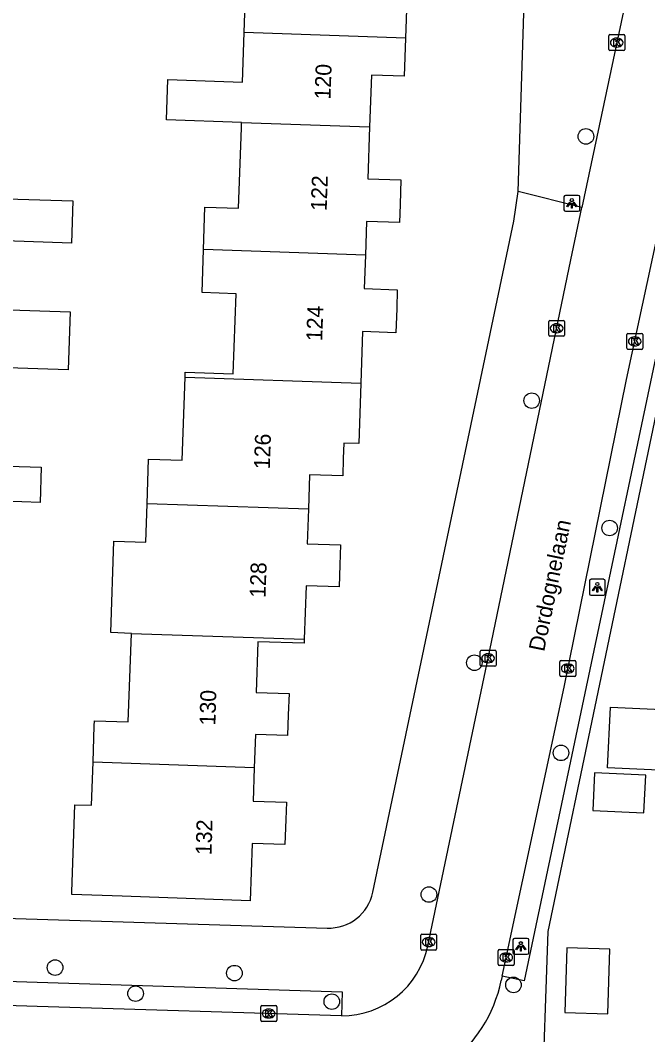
# Model space of a CAD drawing. Extents: x 158461 to 159795, y 387220 to 388672.
# Drawn here: x 159498.9 to 159538.4, y 387827.5 to 387891.4 of the extents above; entities that cross this region are included whole.
import ezdxf

# ---------------------------------------------------------------- set-up
doc = ezdxf.new("R2010")
doc.units = 0
for name, color, linetype in [('IMGEO_Boom', 7, 'Continuous'), ('IMGEO_Kolk', 7, 'Continuous'), ('IMGEO_Lichtpunt', 7, 'Continuous'), ('IMGEO_Openbare_ruimte_label', 7, 'Continuous'), ('IMGEO_Pand', 7, 'Continuous'), ('IMGEO_Pand_nummerreeks', 7, 'Continuous'), ('IMGEO_Rijbaan_lokaal_open', 7, 'Continuous'), ('IMGEO_Voetpad_open', 7, 'Continuous')]:
    doc.layers.add(name, color=color, linetype=linetype)

msp = doc.modelspace()

# ---------------------------------------------------------------- linework, layer by layer
at = {"layer": 'IMGEO_Boom'}
for centre in [(159534.509, 387884.061), (159531.1, 387867.44), (159536, 387859.426), (159527.494, 387850.949), (159532.942, 387845.281), (159524.638, 387836.367), (159501.126, 387831.771), (159512.405, 387831.423), (159529.952, 387830.679), (159506.191, 387830.132), (159518.528, 387829.628)]:
    msp.add_circle(centre, 0.489, dxfattribs=at)
at = {"layer": 'IMGEO_Kolk'}
for p, q in [((159535.948, 387889.539), (159535.948, 387890.391)), ((159536.023, 387890.465), (159536.875, 387890.465)), ((159536.436, 387890.245), (159536.461, 387890.245)), ((159536.949, 387890.391), (159536.949, 387889.539)), ((159536.459, 387889.685), (159536.434, 387889.685)), ((159536.875, 387889.465), (159536.023, 387889.465)), ((159532.167, 387871.565), (159532.167, 387872.417)), ((159532.242, 387872.491), (159533.094, 387872.491)), ((159533.168, 387872.417), (159533.168, 387871.565)), ((159532.655, 387872.271), (159532.68, 387872.271)), ((159533.094, 387871.491), (159532.242, 387871.491)), ((159532.678, 387871.711), (159532.653, 387871.711)), ((159537.079, 387870.74), (159537.079, 387871.592)), ((159537.154, 387871.666), (159538.006, 387871.666)), ((159537.567, 387871.446), (159537.592, 387871.446)), ((159538.08, 387871.592), (159538.08, 387870.74)), ((159538.006, 387870.666), (159537.154, 387870.666)), ((159537.59, 387870.886), (159537.565, 387870.886)), ((159527.856, 387850.804), (159527.856, 387851.656)), ((159527.931, 387851.73), (159528.783, 387851.73)), ((159528.344, 387851.51), (159528.369, 387851.51)), ((159528.857, 387851.656), (159528.857, 387850.804)), ((159528.783, 387850.73), (159527.931, 387850.73)), ((159528.367, 387850.95), (159528.342, 387850.95)), ((159532.869, 387850.162), (159532.869, 387851.014)), ((159532.944, 387851.088), (159533.796, 387851.088)), ((159533.357, 387850.868), (159533.382, 387850.868)), ((159533.87, 387851.014), (159533.87, 387850.162)), ((159533.796, 387850.088), (159532.944, 387850.088)), ((159533.38, 387850.308), (159533.355, 387850.308)), ((159524.122, 387832.948), (159524.122, 387833.8)), ((159524.197, 387833.874), (159525.049, 387833.874)), ((159524.61, 387833.654), (159524.635, 387833.654)), ((159525.123, 387833.8), (159525.123, 387832.948)), ((159525.049, 387832.874), (159524.197, 387832.874)), ((159524.633, 387833.094), (159524.608, 387833.094)), ((159528.994, 387831.981), (159528.994, 387832.833)), ((159529.069, 387832.907), (159529.921, 387832.907)), ((159529.995, 387832.833), (159529.995, 387831.981)), ((159529.482, 387832.687), (159529.507, 387832.687)), ((159529.921, 387831.907), (159529.069, 387831.907)), ((159529.505, 387832.127), (159529.48, 387832.127)), ((159514.064, 387828.454), (159514.064, 387829.306)), ((159514.139, 387829.38), (159514.991, 387829.38)), ((159514.552, 387829.16), (159514.577, 387829.16)), ((159515.065, 387829.306), (159515.065, 387828.454)), ((159514.991, 387828.38), (159514.139, 387828.38)), ((159514.575, 387828.6), (159514.55, 387828.6))]:
    msp.add_line(p, q, dxfattribs=at)
for points in [[(159535.948, 387889.539), (159535.948, 387890.391)], [(159536.023, 387890.465), (159536.875, 387890.465)], [(159536.949, 387890.391), (159536.949, 387889.539)], [(159536.269, 387890.165), (159536.392, 387890.165), (159536.392, 387890.014), (159536.522, 387890.165), (159536.686, 387890.165), (159536.54, 387890.014), (159536.693, 387889.765), (159536.541, 387889.765), (159536.456, 387889.929), (159536.392, 387889.862), (159536.392, 387889.765), (159536.269, 387889.765), (159536.269, 387890.165)], [(159536.875, 387889.465), (159536.023, 387889.465)], [(159532.167, 387871.565), (159532.167, 387872.417)], [(159532.242, 387872.491), (159533.094, 387872.491)], [(159533.168, 387872.417), (159533.168, 387871.565)], [(159532.488, 387872.191), (159532.611, 387872.191), (159532.611, 387872.04), (159532.741, 387872.191), (159532.905, 387872.191), (159532.759, 387872.04), (159532.912, 387871.791), (159532.76, 387871.791), (159532.675, 387871.955), (159532.611, 387871.888), (159532.611, 387871.791), (159532.488, 387871.791), (159532.488, 387872.191)], [(159533.094, 387871.491), (159532.242, 387871.491)], [(159537.079, 387870.74), (159537.079, 387871.592)], [(159537.154, 387871.666), (159538.006, 387871.666)], [(159537.4, 387871.366), (159537.523, 387871.366), (159537.523, 387871.215), (159537.653, 387871.366), (159537.817, 387871.366), (159537.671, 387871.215), (159537.824, 387870.966), (159537.672, 387870.966), (159537.587, 387871.13), (159537.523, 387871.063), (159537.523, 387870.966), (159537.4, 387870.966), (159537.4, 387871.366)], [(159538.08, 387871.592), (159538.08, 387870.74)], [(159538.006, 387870.666), (159537.154, 387870.666)], [(159527.856, 387850.804), (159527.856, 387851.656)], [(159527.931, 387851.73), (159528.783, 387851.73)], [(159528.177, 387851.43), (159528.3, 387851.43), (159528.3, 387851.279), (159528.43, 387851.43), (159528.594, 387851.43), (159528.448, 387851.279), (159528.601, 387851.03), (159528.449, 387851.03), (159528.364, 387851.194), (159528.3, 387851.127), (159528.3, 387851.03), (159528.177, 387851.03), (159528.177, 387851.43)], [(159528.857, 387851.656), (159528.857, 387850.804)], [(159528.783, 387850.73), (159527.931, 387850.73)], [(159532.869, 387850.162), (159532.869, 387851.014)], [(159532.944, 387851.088), (159533.796, 387851.088)], [(159533.19, 387850.788), (159533.313, 387850.788), (159533.313, 387850.637), (159533.443, 387850.788), (159533.607, 387850.788), (159533.461, 387850.637), (159533.614, 387850.388), (159533.462, 387850.388), (159533.377, 387850.552), (159533.313, 387850.485), (159533.313, 387850.388), (159533.19, 387850.388), (159533.19, 387850.788)], [(159533.87, 387851.014), (159533.87, 387850.162)], [(159533.796, 387850.088), (159532.944, 387850.088)], [(159524.122, 387832.948), (159524.122, 387833.8)], [(159524.197, 387833.874), (159525.049, 387833.874)], [(159524.443, 387833.574), (159524.566, 387833.574), (159524.566, 387833.423), (159524.696, 387833.574), (159524.86, 387833.574), (159524.714, 387833.423), (159524.867, 387833.174), (159524.715, 387833.174), (159524.63, 387833.338), (159524.566, 387833.271), (159524.566, 387833.174), (159524.443, 387833.174), (159524.443, 387833.574)], [(159525.123, 387833.8), (159525.123, 387832.948)], [(159525.049, 387832.874), (159524.197, 387832.874)], [(159528.994, 387831.981), (159528.994, 387832.833)], [(159529.069, 387832.907), (159529.921, 387832.907)], [(159529.995, 387832.833), (159529.995, 387831.981)], [(159529.315, 387832.607), (159529.438, 387832.607), (159529.438, 387832.456), (159529.568, 387832.607), (159529.732, 387832.607), (159529.586, 387832.456), (159529.739, 387832.207), (159529.587, 387832.207), (159529.502, 387832.371), (159529.438, 387832.304), (159529.438, 387832.207), (159529.315, 387832.207), (159529.315, 387832.607)], [(159529.921, 387831.907), (159529.069, 387831.907)], [(159514.064, 387828.454), (159514.064, 387829.306)], [(159514.139, 387829.38), (159514.991, 387829.38)], [(159514.385, 387829.08), (159514.508, 387829.08), (159514.508, 387828.929), (159514.638, 387829.08), (159514.802, 387829.08), (159514.656, 387828.929), (159514.809, 387828.68), (159514.657, 387828.68), (159514.572, 387828.844), (159514.508, 387828.777), (159514.508, 387828.68), (159514.385, 387828.68), (159514.385, 387829.08)], [(159515.065, 387829.306), (159515.065, 387828.454)], [(159514.991, 387828.38), (159514.139, 387828.38)]]:
    msp.add_lwpolyline(points, dxfattribs=at)
for centre, start, end in [((159536.025, 387890.389), 91.55205, 178.44795), ((159536.025, 387890.389), 91.55205, 178.44795), ((159536.873, 387890.389), 1.55205, 88.44795), ((159536.873, 387890.389), 1.55205, 88.44795), ((159536.025, 387889.541), 181.55205, 268.44795), ((159536.025, 387889.541), 181.55205, 268.44795), ((159536.873, 387889.541), 271.55205, 358.44795), ((159536.873, 387889.541), 271.55205, 358.44795), ((159532.244, 387872.415), 91.55205, 178.44795), ((159532.244, 387872.415), 91.55205, 178.44795), ((159533.092, 387872.415), 1.55205, 88.44795), ((159533.092, 387872.415), 1.55205, 88.44795), ((159532.244, 387871.567), 181.55205, 268.44795), ((159532.244, 387871.567), 181.55205, 268.44795), ((159533.092, 387871.567), 271.55205, 358.44795), ((159533.092, 387871.567), 271.55205, 358.44795), ((159537.156, 387871.59), 91.55205, 178.44795), ((159537.156, 387871.59), 91.55205, 178.44795), ((159538.004, 387871.59), 1.55205, 88.44795), ((159538.004, 387871.59), 1.55205, 88.44795), ((159537.156, 387870.742), 181.55205, 268.44795), ((159537.156, 387870.742), 181.55205, 268.44795), ((159538.004, 387870.742), 271.55205, 358.44795), ((159538.004, 387870.742), 271.55205, 358.44795), ((159527.933, 387851.654), 91.55205, 178.44795), ((159527.933, 387851.654), 91.55205, 178.44795), ((159528.781, 387851.654), 1.55205, 88.44795), ((159528.781, 387851.654), 1.55205, 88.44795), ((159527.933, 387850.806), 181.55205, 268.44795), ((159527.933, 387850.806), 181.55205, 268.44795), ((159528.781, 387850.806), 271.55205, 358.44795), ((159528.781, 387850.806), 271.55205, 358.44795), ((159532.946, 387851.012), 91.55205, 178.44795), ((159532.946, 387851.012), 91.55205, 178.44795), ((159533.794, 387851.012), 1.55205, 88.44795), ((159533.794, 387851.012), 1.55205, 88.44795), ((159532.946, 387850.164), 181.55205, 268.44795), ((159532.946, 387850.164), 181.55205, 268.44795), ((159533.794, 387850.164), 271.55205, 358.44795), ((159533.794, 387850.164), 271.55205, 358.44795), ((159524.199, 387833.798), 91.55205, 178.44795), ((159524.199, 387833.798), 91.55205, 178.44795), ((159525.047, 387833.798), 1.55205, 88.44795), ((159525.047, 387833.798), 1.55205, 88.44795), ((159524.199, 387832.95), 181.55205, 268.44795), ((159524.199, 387832.95), 181.55205, 268.44795), ((159525.047, 387832.95), 271.55205, 358.44795), ((159525.047, 387832.95), 271.55205, 358.44795), ((159529.071, 387832.831), 91.55205, 178.44795), ((159529.071, 387832.831), 91.55205, 178.44795), ((159529.919, 387832.831), 1.55205, 88.44795), ((159529.919, 387832.831), 1.55205, 88.44795), ((159529.071, 387831.983), 181.55205, 268.44795), ((159529.071, 387831.983), 181.55205, 268.44795), ((159529.919, 387831.983), 271.55205, 358.44795), ((159529.919, 387831.983), 271.55205, 358.44795), ((159514.141, 387829.304), 91.55205, 178.44795), ((159514.141, 387829.304), 91.55205, 178.44795), ((159514.989, 387829.304), 1.55205, 88.44795), ((159514.989, 387829.304), 1.55205, 88.44795), ((159514.141, 387828.456), 181.55205, 268.44795), ((159514.141, 387828.456), 181.55205, 268.44795), ((159514.989, 387828.456), 271.55205, 358.44795), ((159514.989, 387828.456), 271.55205, 358.44795)]:
    msp.add_arc(centre, 0.0765, start, end, dxfattribs=at)
for centre, major_axis, ratio, start_param, end_param in [((159536.435, 387889.965), (-0.387, 0.002), 0.722429, 4.712389, 7.853982), ((159536.46, 387889.965), (-0.39, 0.002), 0.717154, 1.570796, 4.712389), ((159532.654, 387871.991), (-0.387, 0.002), 0.722429, 4.712389, 7.853982), ((159532.679, 387871.991), (-0.39, 0.002), 0.717154, 1.570796, 4.712389), ((159537.566, 387871.166), (-0.387, 0.002), 0.722429, 4.712389, 7.853982), ((159537.591, 387871.166), (-0.39, 0.002), 0.717154, 1.570796, 4.712389), ((159528.343, 387851.23), (-0.387, 0.002), 0.722429, 4.712389, 7.853982), ((159528.368, 387851.23), (-0.39, 0.002), 0.717154, 1.570796, 4.712389), ((159533.356, 387850.588), (-0.387, 0.002), 0.722429, 4.712389, 7.853982), ((159533.381, 387850.588), (-0.39, 0.002), 0.717154, 1.570796, 4.712389), ((159524.609, 387833.374), (-0.387, 0.002), 0.722429, 4.712389, 7.853982), ((159524.634, 387833.374), (-0.39, 0.002), 0.717154, 1.570796, 4.712389), ((159529.481, 387832.407), (-0.387, 0.002), 0.722429, 4.712389, 7.853982), ((159529.506, 387832.407), (-0.39, 0.002), 0.717154, 1.570796, 4.712389), ((159514.551, 387828.88), (-0.387, 0.002), 0.722429, 4.712389, 7.853982), ((159514.576, 387828.88), (-0.39, 0.002), 0.717154, 1.570796, 4.712389)]:
    msp.add_ellipse(centre, major_axis=major_axis, ratio=ratio, start_param=start_param, end_param=end_param, dxfattribs=at)
at = {"layer": 'IMGEO_Lichtpunt'}
for p, q in [((159533.127, 387880.257), (159533.127, 387879.45)), ((159533.127, 387880.257), (159533.127, 387879.45)), ((159534.029, 387880.352), (159533.221, 387880.352)), ((159534.029, 387880.352), (159533.221, 387880.352)), ((159534.123, 387879.45), (159534.123, 387880.257)), ((159534.123, 387879.45), (159534.123, 387880.257)), ((159533.221, 387879.356), (159534.029, 387879.356)), ((159533.221, 387879.356), (159534.029, 387879.356)), ((159534.73, 387856.102), (159534.73, 387855.295)), ((159534.73, 387856.102), (159534.73, 387855.295)), ((159535.632, 387856.197), (159534.824, 387856.197)), ((159535.632, 387856.197), (159534.824, 387856.197)), ((159535.726, 387855.295), (159535.726, 387856.102)), ((159535.726, 387855.295), (159535.726, 387856.102)), ((159534.824, 387855.201), (159535.632, 387855.201)), ((159534.824, 387855.201), (159535.632, 387855.201)), ((159529.92, 387833.511), (159529.92, 387832.704)), ((159529.92, 387833.511), (159529.92, 387832.704)), ((159530.822, 387833.606), (159530.014, 387833.606)), ((159530.822, 387833.606), (159530.014, 387833.606)), ((159530.916, 387832.704), (159530.916, 387833.511)), ((159530.916, 387832.704), (159530.916, 387833.511)), ((159530.014, 387832.61), (159530.822, 387832.61)), ((159530.014, 387832.61), (159530.822, 387832.61))]:
    msp.add_line(p, q, dxfattribs=at)
for points in [[(159533.501, 387879.921), (159533.54, 387879.893), (159533.352, 387879.631), (159533.314, 387879.658), (159533.501, 387879.921)], [(159533.603, 387879.873), (159533.65, 387879.873), (159533.65, 387879.551), (159533.603, 387879.551), (159533.603, 387879.873)], [(159533.713, 387879.893), (159533.751, 387879.92), (159533.938, 387879.658), (159533.899, 387879.63), (159533.713, 387879.893)], [(159535.104, 387855.766), (159535.143, 387855.738), (159534.955, 387855.476), (159534.917, 387855.503), (159535.104, 387855.766)], [(159535.316, 387855.738), (159535.354, 387855.765), (159535.541, 387855.503), (159535.502, 387855.475), (159535.316, 387855.738)], [(159535.206, 387855.718), (159535.253, 387855.718), (159535.253, 387855.396), (159535.206, 387855.396), (159535.206, 387855.718)], [(159530.294, 387833.175), (159530.333, 387833.147), (159530.145, 387832.885), (159530.107, 387832.912), (159530.294, 387833.175)], [(159530.396, 387833.127), (159530.443, 387833.127), (159530.443, 387832.805), (159530.396, 387832.805), (159530.396, 387833.127)], [(159530.506, 387833.147), (159530.544, 387833.174), (159530.731, 387832.912), (159530.692, 387832.884), (159530.506, 387833.147)]]:
    msp.add_lwpolyline(points, dxfattribs=at)
for centre in [(159533.626, 387880.055), (159535.229, 387855.9), (159530.419, 387833.309)]:
    msp.add_circle(centre, 0.0994, dxfattribs=at)
for centre, start, end in [((159533.221, 387880.257), 90, 180), ((159533.221, 387880.257), 90, 180), ((159534.029, 387880.257), 0, 90), ((159534.029, 387880.257), 0, 90), ((159533.221, 387879.45), 180, 270), ((159533.221, 387879.45), 180, 270), ((159534.029, 387879.45), 270, 0), ((159534.029, 387879.45), 270, 360), ((159534.824, 387856.102), 90, 180), ((159534.824, 387856.102), 90, 180), ((159535.632, 387856.102), 0, 90), ((159535.632, 387856.102), 0, 90), ((159534.824, 387855.295), 180, 270), ((159534.824, 387855.295), 180, 270), ((159535.632, 387855.295), 270, 0), ((159535.632, 387855.295), 270, 360), ((159530.014, 387833.511), 90, 180), ((159530.014, 387833.511), 90, 180), ((159530.822, 387833.511), 0, 90), ((159530.822, 387833.511), 0, 90), ((159530.014, 387832.704), 180, 270), ((159530.014, 387832.704), 180, 270), ((159530.822, 387832.704), 270, 0), ((159530.822, 387832.704), 270, 360)]:
    msp.add_arc(centre, 0.0946, start, end, dxfattribs=at)
at = {"layer": 'IMGEO_Pand'}
for points in [[(159513.026, 387890.598), (159513.13, 387893.638), (159508.425, 387893.799), (159508.525, 387896.731), (159521.312, 387896.294), (159521.19, 387892.721), (159523.252, 387892.65), (159523.17, 387890.251)], [(159512.854, 387884.939), (159508.142, 387885.101), (159508.228, 387887.633), (159512.919, 387887.473), (159513.026, 387890.598)], [(159523.17, 387890.251), (159513.026, 387890.598)], [(159523.17, 387890.251), (159523.088, 387887.852), (159521.019, 387887.923), (159520.908, 387884.662)], [(159510.463, 387876.951), (159510.554, 387879.616), (159512.671, 387879.544), (159512.843, 387884.602), (159512.854, 387884.939)], [(159512.854, 387884.939), (159520.908, 387884.662)], [(159520.908, 387884.662), (159520.797, 387881.401), (159522.872, 387881.33), (159522.82, 387879.788), (159522.781, 387878.646), (159520.714, 387878.717), (159520.642, 387876.6)], [(159497.996, 387877.484), (159498.087, 387880.141), (159502.249, 387879.999), (159502.159, 387877.342), (159497.996, 387877.484)], [(159509.299, 387868.918), (159509.31, 387869.232), (159512.334, 387869.128), (159512.506, 387874.16), (159510.37, 387874.233), (159510.463, 387876.951)], [(159520.642, 387876.6), (159510.463, 387876.951)], [(159520.642, 387876.6), (159520.57, 387874.484), (159522.65, 387874.412), (159522.61, 387873.226), (159522.558, 387871.708), (159520.465, 387871.779), (159520.354, 387868.538)], [(159497.612, 387873.183), (159502.08, 387873.03), (159501.955, 387869.369), (159497.487, 387869.521), (159497.612, 387873.183)], [(159506.912, 387860.955), (159507.008, 387863.763), (159509.12, 387863.691), (159509.299, 387868.918)], [(159509.299, 387868.918), (159520.354, 387868.538)], [(159520.354, 387868.538), (159520.224, 387864.733), (159519.285, 387864.765), (159519.252, 387863.791), (159519.215, 387862.709), (159517.131, 387862.781), (159517.057, 387860.605)], [(159496.718, 387861.146), (159496.794, 387863.364), (159500.263, 387863.245), (159500.187, 387861.027), (159496.718, 387861.146)], [(159505.925, 387852.799), (159504.627, 387852.843), (159504.824, 387858.605), (159506.83, 387858.537), (159506.912, 387860.955)], [(159517.057, 387860.605), (159506.912, 387860.955)], [(159517.057, 387860.605), (159516.983, 387858.431), (159519.072, 387858.359), (159519.03, 387857.119), (159518.982, 387855.716), (159516.907, 387855.787), (159516.793, 387852.424)], [(159503.517, 387844.691), (159503.595, 387846.981), (159503.606, 387847.296), (159505.734, 387847.224), (159505.925, 387852.799)], [(159505.925, 387852.799), (159516.793, 387852.424)], [(159516.793, 387852.424), (159516.784, 387852.174), (159513.885, 387852.273), (159513.776, 387849.086), (159515.839, 387849.015), (159515.793, 387847.676), (159515.749, 387846.372), (159513.721, 387846.441), (159513.649, 387844.342)], [(159535.876, 387844.341), (159536.057, 387848.161), (159542.993, 387847.833), (159542.813, 387844.013), (159535.876, 387844.341)], [(159513.649, 387844.342), (159513.577, 387842.244), (159515.673, 387842.173), (159515.636, 387841.079), (159515.582, 387839.509), (159513.519, 387839.58), (159513.396, 387835.98), (159505.343, 387836.255), (159502.183, 387836.363), (159502.19, 387836.545), (159502.376, 387842.019), (159503.425, 387841.983), (159503.517, 387844.691)], [(159513.649, 387844.342), (159503.517, 387844.691)], [(159534.937, 387841.659), (159538.158, 387841.507), (159538.271, 387843.881), (159535.05, 387844.033), (159534.937, 387841.659)], [(159533.177, 387828.948), (159535.884, 387828.864), (159536.01, 387832.928), (159533.303, 387833.012), (159533.177, 387828.948)]]:
    msp.add_lwpolyline(points, dxfattribs=at)
at = {"layer": 'IMGEO_Rijbaan_lokaal_open'}
for points in [[(159537.018, 387892.663), (159534.257, 387879.591)], [(159529.244, 387831.228), (159533.133, 387849.413), (159537.068, 387868.774), (159541.965, 387891.555)], [(159524.572, 387833.135), (159528.464, 387851.744), (159533.56, 387876.293), (159534.257, 387879.591)], [(159529.244, 387831.228), (159529.187, 387830.959)], [(159519.132, 387828.74), (159500, 387829.331), (159494.71, 387829.498)]]:
    msp.add_lwpolyline(points, dxfattribs=at)
for centre, radius, start, end in [((159519.164, 387834.264), 5.524, 269.66325, 348.20655), ((159520.243, 387832.873), 9.147, 268.39702, 347.92073)]:
    msp.add_arc(centre, radius, start, end, dxfattribs=at)
at = {"layer": 'IMGEO_Voetpad_open'}
for points in [[(159530.252, 387880.602), (159530.787, 387897.767), (159503.888, 387898.659), (159500, 387898.788), (159496.977, 387898.888)], [(159541.965, 387891.555), (159543.356, 387891.295), (159530.628, 387830.936), (159529.244, 387831.228)], [(159459.123, 387824.908), (159500, 387823.574), (159531.735, 387822.593), (159532.128, 387834.039), (159538.634, 387865.163), (159541.994, 387881.236), (159543.84, 387890.065)], [(159521.113, 387836.506), (159529.971, 387878.723), (159530.252, 387880.602)], [(159534.257, 387879.591), (159530.252, 387880.602)], [(159448.856, 387836.388), (159458.168, 387836.103), (159500, 387834.824), (159518.24, 387834.255)], [(159494.71, 387829.498), (159494.758, 387831.017), (159500, 387830.852), (159519.179, 387830.244), (159519.132, 387828.74)]]:
    msp.add_lwpolyline(points, dxfattribs=at)
msp.add_arc((159518.338, 387837.089), 2.836, 268.02098, 348.13653, dxfattribs=at)

# ---------------------------------------------------------------- texts
at = {"layer": 'IMGEO_Openbare_ruimte_label'}
msp.add_text('Dordognelaan', height=1, rotation=78.3416, dxfattribs=at).set_placement((159531.878, 387851.608))
at = {"layer": 'IMGEO_Pand_nummerreeks'}
for s, rotation, p in [('120', 88.00632, (159518.444, 387886.376)), ('122', 88.03497, (159518.204, 387879.36)), ('124', 88.03698, (159517.923, 387871.165)), ('126', 88.06894, (159514.631, 387863.118)), ('128', 88.06934, (159514.359, 387855.025)), ('130', 88.2809, (159511.205, 387846.993)), ('132', 88.28134, (159510.962, 387838.839))]:
    msp.add_text(s, height=1, rotation=rotation, dxfattribs=at).set_placement(p)

doc.saveas('drawing.dxf')
